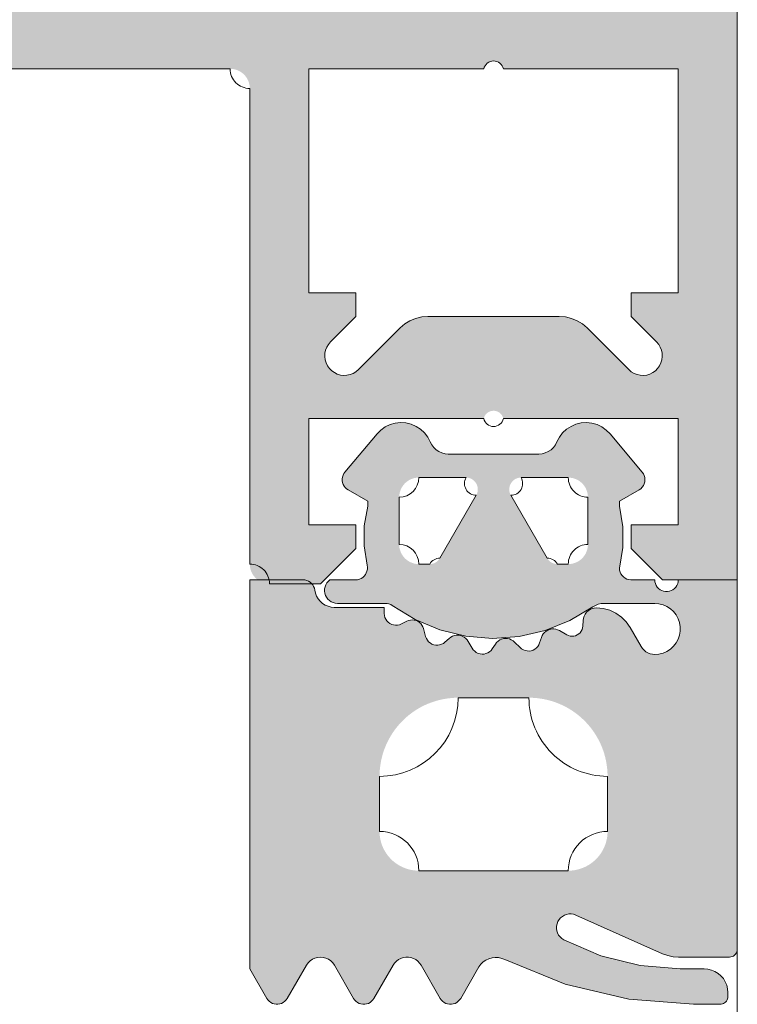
# Model space of a CAD drawing. Header units: metres. Extents: x -3.6 to 84.5, y -11 to 16.8.
# Tile 349 of 656: x 58.0317 to 58.05, y -2.8648 to -2.8397. Entities that reach past the tile are written whole.
import ezdxf

# ---------------------------------------------------------------- set-up
doc = ezdxf.new("R2010")
doc.units = ezdxf.units.M
doc.header["$MEASUREMENT"] = 0
doc.layers.add('301 - Elemente.Linie', color=7, linetype='Continuous')
doc.layers.add('302 - Elemente.Schraffur', color=7, linetype='Continuous')

msp = doc.modelspace()

# ---------------------------------------------------------------- hatches: boundary and pattern name
at = {"layer": '302 - Elemente.Schraffur', "linetype": 'Continuous', "lineweight": 5}
h = msp.add_hatch(color=7, dxfattribs=at)
h.paths.add_polyline_path([(57.999989, -2.853999), (58.001889, -2.853999), (58.002689, -2.853199), (58.002689, -2.852599), (58.001489, -2.852599), (58.001489, -2.849899), (58.005939, -2.849899), (58.005945, -2.849878), (58.005952, -2.849858), (58.005961, -2.849838), (58.005972, -2.84982), (58.005984, -2.849802), (58.005998, -2.849785), (58.006013, -2.84977), (58.006029, -2.849755), (58.006046, -2.849743), (58.006065, -2.849731), (58.006084, -2.849722), (58.006104, -2.849714), (58.006125, -2.849707), (58.006146, -2.849703), (58.006167, -2.8497), (58.006189, -2.849699), (58.006211, -2.8497), (58.006232, -2.849703), (58.006253, -2.849707), (58.006274, -2.849714), (58.006294, -2.849722), (58.006313, -2.849731), (58.006332, -2.849743), (58.006349, -2.849755), (58.006365, -2.84977), (58.00638, -2.849785), (58.006394, -2.849802), (58.006406, -2.84982), (58.006417, -2.849838), (58.006426, -2.849858), (58.006433, -2.849878), (58.006439, -2.849899), (58.010889, -2.849899), (58.010889, -2.852599), (58.009689, -2.852599), (58.009689, -2.853199), (58.010589, -2.854099), (58.011889, -2.854099), (58.011914, -2.854099), (58.011938, -2.854097), (58.011962, -2.854094), (58.011987, -2.85409), (58.01201, -2.854084), (58.012034, -2.854078), (58.012057, -2.85407), (58.01208, -2.854061), (58.012103, -2.854051), (58.012125, -2.85404), (58.012146, -2.854028), (58.012167, -2.854015), (58.012187, -2.854001), (58.012206, -2.853986), (58.012225, -2.85397), (58.012243, -2.853953), (58.012259, -2.853935), (58.012276, -2.853916), (58.012291, -2.853897), (58.012305, -2.853877), (58.012318, -2.853856), (58.01233, -2.853835), (58.012341, -2.853813), (58.012351, -2.85379), (58.01236, -2.853768), (58.012367, -2.853744), (58.012374, -2.853721), (58.012379, -2.853697), (58.012384, -2.853673), (58.012387, -2.853648), (58.012388, -2.853624), (58.012389, -2.853599), (58.012389, -2.841499), (58.01239, -2.841475), (58.012391, -2.84145), (58.012394, -2.841426), (58.012399, -2.841402), (58.012404, -2.841378), (58.012411, -2.841354), (58.012418, -2.841331), (58.012427, -2.841308), (58.012437, -2.841285), (58.012448, -2.841263), (58.01246, -2.841242), (58.012473, -2.841221), (58.012487, -2.841201), (58.012502, -2.841182), (58.012519, -2.841163), (58.012535, -2.841146), (58.012553, -2.841129), (58.012572, -2.841113), (58.012591, -2.841098), (58.012611, -2.841083), (58.012632, -2.84107), (58.012653, -2.841058), (58.012675, -2.841047), (58.012698, -2.841037), (58.012721, -2.841028), (58.012744, -2.841021), (58.012768, -2.841014), (58.012791, -2.841009), (58.012816, -2.841005), (58.01284, -2.841002), (58.012864, -2.841), (58.012889, -2.840999), (58.018489, -2.840999), (58.018563, -2.841001), (58.018636, -2.841006), (58.018709, -2.841015), (58.018782, -2.841028), (58.018853, -2.841044), (58.018924, -2.841064), (58.018994, -2.841087), (58.019063, -2.841113), (58.01913, -2.841143), (58.019196, -2.841176), (58.01926, -2.841213), (58.019322, -2.841252), (58.019383, -2.841294), (58.019441, -2.84134), (58.019496, -2.841388), (58.01955, -2.841438), (58.0196, -2.841492), (58.019649, -2.841548), (58.019694, -2.841606), (58.019736, -2.841666), (58.019776, -2.841728), (58.019812, -2.841792), (58.019845, -2.841858), (58.019875, -2.841925), (58.019901, -2.841994), (58.019924, -2.842064), (58.019944, -2.842135), (58.01996, -2.842207), (58.019973, -2.842279), (58.019982, -2.842352), (58.019987, -2.842426), (58.019989, -2.842499), (58.019989, -2.869499), (58.01999, -2.869524), (58.019991, -2.869548), (58.019994, -2.869573), (58.019999, -2.869597), (58.020004, -2.869621), (58.020011, -2.869644), (58.020018, -2.869668), (58.020027, -2.86969), (58.020037, -2.869713), (58.020048, -2.869735), (58.02006, -2.869756), (58.020073, -2.869777), (58.020087, -2.869797), (58.020102, -2.869816), (58.020119, -2.869835), (58.020135, -2.869853), (58.020153, -2.86987), (58.020172, -2.869886), (58.020191, -2.869901), (58.020211, -2.869915), (58.020232, -2.869928), (58.020253, -2.86994), (58.020275, -2.869951), (58.020298, -2.869961), (58.020321, -2.86997), (58.020344, -2.869978), (58.020368, -2.869984), (58.020391, -2.86999), (58.020416, -2.869994), (58.02044, -2.869997), (58.020464, -2.869999), (58.020489, -2.869999), (58.021489, -2.869999), (58.021538, -2.869998), (58.021587, -2.869994), (58.021636, -2.869988), (58.021684, -2.86998), (58.021732, -2.869969), (58.021779, -2.869956), (58.021826, -2.869941), (58.021872, -2.869923), (58.021917, -2.869903), (58.02196, -2.869881), (58.022003, -2.869857), (58.022045, -2.869831), (58.022085, -2.869802), (58.022123, -2.869772), (58.022161, -2.86974), (58.022196, -2.869706), (58.02223, -2.869671), (58.022262, -2.869634), (58.022292, -2.869595), (58.02232, -2.869555), (58.022347, -2.869513), (58.022371, -2.869471), (58.022393, -2.869427), (58.022413, -2.869382), (58.022431, -2.869336), (58.022446, -2.869289), (58.022459, -2.869242), (58.02247, -2.869194), (58.022478, -2.869146), (58.022484, -2.869097), (58.022488, -2.869048), (58.022489, -2.868999), (58.022989, -2.86871), (58.022989, -2.867488), (58.022489, -2.867199), (58.022989, -2.86691), (58.022989, -2.865688), (58.022489, -2.865399), (58.022989, -2.86511), (58.022989, -2.863888), (58.022489, -2.863599), (58.022989, -2.86331), (58.022989, -2.862088), (58.022489, -2.861799), (58.022989, -2.86151), (58.022989, -2.860288), (58.022489, -2.859999), (58.022989, -2.85971), (58.022989, -2.858488), (58.022489, -2.858199), (58.022989, -2.85791), (58.022989, -2.856688), (58.022489, -2.856399), (58.022989, -2.85611), (58.022989, -2.854163), (58.024123, -2.852199), (58.024158, -2.852144), (58.024196, -2.85209), (58.024237, -2.85204), (58.024282, -2.851992), (58.02433, -2.851947), (58.02438, -2.851906), (58.024433, -2.851868), (58.024489, -2.851833), (58.024547, -2.851802), (58.024606, -2.851775), (58.024668, -2.851752), (58.02473, -2.851733), (58.024794, -2.851718), (58.024858, -2.851708), (58.024924, -2.851701), (58.024989, -2.851699), (58.025054, -2.851701), (58.02512, -2.851708), (58.025184, -2.851718), (58.025248, -2.851733), (58.02531, -2.851752), (58.025372, -2.851775), (58.025431, -2.851802), (58.025489, -2.851833), (58.025545, -2.851868), (58.025598, -2.851906), (58.025648, -2.851947), (58.025696, -2.851992), (58.025741, -2.85204), (58.025782, -2.85209), (58.02582, -2.852144), (58.025855, -2.852199), (58.026989, -2.854163), (58.026989, -2.85521), (58.027489, -2.855499), (58.026989, -2.855788), (58.026989, -2.85701), (58.027489, -2.857299), (58.026989, -2.857588), (58.026989, -2.85881), (58.027489, -2.859099), (58.026989, -2.859388), (58.026989, -2.86061), (58.027489, -2.860899), (58.026989, -2.861188), (58.026989, -2.86241), (58.027489, -2.862699), (58.026989, -2.862988), (58.026989, -2.86421), (58.027489, -2.864499), (58.026989, -2.864788), (58.026989, -2.86601), (58.027489, -2.866299), (58.026989, -2.866588), (58.026989, -2.86781), (58.027489, -2.868099), (58.027489, -2.868999), (58.02749, -2.869048), (58.027494, -2.869097), (58.0275, -2.869146), (58.027508, -2.869194), (58.027519, -2.869242), (58.027532, -2.869289), (58.027547, -2.869336), (58.027565, -2.869382), (58.027585, -2.869427), (58.027607, -2.869471), (58.027631, -2.869513), (58.027658, -2.869555), (58.027686, -2.869595), (58.027716, -2.869634), (58.027748, -2.869671), (58.027782, -2.869706), (58.027817, -2.86974), (58.027855, -2.869772), (58.027893, -2.869802), (58.027933, -2.869831), (58.027975, -2.869857), (58.028018, -2.869881), (58.028061, -2.869903), (58.028106, -2.869923), (58.028152, -2.869941), (58.028199, -2.869956), (58.028246, -2.869969), (58.028294, -2.86998), (58.028342, -2.869988), (58.028391, -2.869994), (58.02844, -2.869998), (58.028489, -2.869999), (58.029489, -2.869999), (58.029514, -2.869999), (58.029538, -2.869997), (58.029562, -2.869994), (58.029587, -2.86999), (58.02961, -2.869984), (58.029634, -2.869978), (58.029657, -2.86997), (58.02968, -2.869961), (58.029703, -2.869951), (58.029725, -2.86994), (58.029746, -2.869928), (58.029767, -2.869915), (58.029787, -2.869901), (58.029806, -2.869886), (58.029825, -2.86987), (58.029843, -2.869853), (58.029859, -2.869835), (58.029875, -2.869816), (58.029891, -2.869797), (58.029905, -2.869777), (58.029918, -2.869756), (58.02993, -2.869735), (58.029941, -2.869713), (58.029951, -2.86969), (58.02996, -2.869668), (58.029967, -2.869644), (58.029974, -2.869621), (58.029979, -2.869597), (58.029984, -2.869573), (58.029987, -2.869548), (58.029988, -2.869524), (58.029989, -2.869499), (58.029989, -2.842499), (58.029991, -2.842426), (58.029996, -2.842352), (58.030005, -2.842279), (58.030018, -2.842207), (58.030034, -2.842135), (58.030054, -2.842064), (58.030077, -2.841994), (58.030103, -2.841925), (58.030133, -2.841858), (58.030166, -2.841792), (58.030202, -2.841728), (58.030242, -2.841666), (58.030284, -2.841606), (58.030329, -2.841548), (58.030378, -2.841492), (58.030428, -2.841438), (58.030482, -2.841388), (58.030537, -2.84134), (58.030595, -2.841294), (58.030656, -2.841252), (58.030718, -2.841213), (58.030782, -2.841176), (58.030848, -2.841143), (58.030915, -2.841113), (58.030984, -2.841087), (58.031054, -2.841064), (58.031125, -2.841044), (58.031196, -2.841028), (58.031269, -2.841015), (58.031342, -2.841006), (58.031415, -2.841001), (58.031489, -2.840999), (58.037089, -2.840999), (58.037114, -2.841), (58.037138, -2.841002), (58.037162, -2.841005), (58.037187, -2.841009), (58.03721, -2.841014), (58.037234, -2.841021), (58.037257, -2.841028), (58.03728, -2.841037), (58.037303, -2.841047), (58.037325, -2.841058), (58.037346, -2.84107), (58.037367, -2.841083), (58.037387, -2.841098), (58.037406, -2.841113), (58.037425, -2.841129), (58.037443, -2.841146), (58.037459, -2.841163), (58.037476, -2.841182), (58.037491, -2.841201), (58.037505, -2.841221), (58.037518, -2.841242), (58.03753, -2.841263), (58.037541, -2.841285), (58.037551, -2.841308), (58.03756, -2.841331), (58.037567, -2.841354), (58.037574, -2.841378), (58.037579, -2.841402), (58.037584, -2.841426), (58.037587, -2.84145), (58.037588, -2.841475), (58.037589, -2.841499), (58.037589, -2.853599), (58.03759, -2.853624), (58.037591, -2.853648), (58.037594, -2.853673), (58.037599, -2.853697), (58.037604, -2.853721), (58.037611, -2.853744), (58.037618, -2.853768), (58.037627, -2.85379), (58.037637, -2.853813), (58.037648, -2.853835), (58.03766, -2.853856), (58.037673, -2.853877), (58.037687, -2.853897), (58.037702, -2.853916), (58.037719, -2.853935), (58.037735, -2.853953), (58.037753, -2.85397), (58.037772, -2.853986), (58.037791, -2.854001), (58.037811, -2.854015), (58.037832, -2.854028), (58.037853, -2.85404), (58.037875, -2.854051), (58.037898, -2.854061), (58.037921, -2.85407), (58.037944, -2.854078), (58.037968, -2.854084), (58.037991, -2.85409), (58.038016, -2.854094), (58.03804, -2.854097), (58.038064, -2.854099), (58.038089, -2.854099), (58.039389, -2.854099), (58.040289, -2.853199), (58.040289, -2.852599), (58.039089, -2.852599), (58.039089, -2.849899), (58.043539, -2.849899), (58.043545, -2.849878), (58.043552, -2.849858), (58.043561, -2.849838), (58.043572, -2.84982), (58.043584, -2.849802), (58.043598, -2.849785), (58.043613, -2.84977), (58.043629, -2.849755), (58.043646, -2.849743), (58.043665, -2.849731), (58.043684, -2.849722), (58.043704, -2.849714), (58.043725, -2.849707), (58.043746, -2.849703), (58.043767, -2.8497), (58.043789, -2.849699), (58.043811, -2.8497), (58.043832, -2.849703), (58.043853, -2.849707), (58.043874, -2.849714), (58.043894, -2.849722), (58.043913, -2.849731), (58.043932, -2.849743), (58.043949, -2.849755), (58.043965, -2.84977), (58.04398, -2.849785), (58.043994, -2.849802), (58.044006, -2.84982), (58.044017, -2.849838), (58.044026, -2.849858), (58.044033, -2.849878), (58.044039, -2.849899), (58.048489, -2.849899), (58.048489, -2.852599), (58.047289, -2.852599), (58.047289, -2.853199), (58.048089, -2.853999), (58.049989, -2.853999), (58.049989, -2.7505), (58.049987, -2.750426), (58.049982, -2.750353), (58.049973, -2.75028), (58.04996, -2.750207), (58.049944, -2.750135), (58.049924, -2.750064), (58.049901, -2.749995), (58.049875, -2.749926), (58.049845, -2.749859), (58.049812, -2.749793), (58.049776, -2.749729), (58.049736, -2.749667), (58.049694, -2.749606), (58.049649, -2.749548), (58.0496, -2.749493), (58.04955, -2.749439), (58.049496, -2.749388), (58.049441, -2.74934), (58.049383, -2.749295), (58.049322, -2.749253), (58.04926, -2.749213), (58.049196, -2.749177), (58.04913, -2.749144), (58.049063, -2.749114), (58.048994, -2.749088), (58.048924, -2.749064), (58.048854, -2.749045), (58.048782, -2.749029), (58.048709, -2.749016), (58.048636, -2.749007), (58.048563, -2.749002), (58.048489, -2.749), (58.001489, -2.749), (58.001415, -2.749002), (58.001342, -2.749007), (58.001269, -2.749016), (58.001196, -2.749029), (58.001125, -2.749045), (58.001054, -2.749064), (58.000984, -2.749088), (58.000915, -2.749114), (58.000848, -2.749144), (58.000782, -2.749177), (58.000718, -2.749213), (58.000656, -2.749253), (58.000596, -2.749295), (58.000537, -2.74934), (58.000482, -2.749388), (58.000428, -2.749439), (58.000378, -2.749493), (58.00033, -2.749548), (58.000284, -2.749606), (58.000242, -2.749667), (58.000202, -2.749729), (58.000166, -2.749793), (58.000133, -2.749859), (58.000103, -2.749926), (58.000077, -2.749995), (58.000054, -2.750064), (58.000034, -2.750135), (58.000018, -2.750207), (58.000005, -2.75028), (57.999996, -2.750353), (57.999991, -2.750426), (57.999989, -2.7505)])
h.paths.add_polyline_path([(58.001489, -2.840999), (58.005939, -2.840999), (58.005952, -2.840958), (58.005972, -2.84092), (58.005998, -2.840885), (58.006029, -2.840855), (58.006065, -2.840831), (58.006104, -2.840814), (58.006146, -2.840803), (58.006189, -2.840799), (58.006232, -2.840803), (58.006274, -2.840814), (58.006313, -2.840831), (58.006349, -2.840855), (58.00638, -2.840885), (58.006406, -2.84092), (58.006426, -2.840958), (58.006439, -2.840999), (58.010889, -2.840999), (58.010889, -2.846699), (58.009689, -2.846699), (58.009689, -2.847299), (58.010335, -2.847946), (58.010391, -2.848012), (58.010435, -2.848088), (58.010465, -2.84817), (58.01048, -2.848256), (58.01048, -2.848343), (58.010465, -2.848429), (58.010435, -2.84851), (58.010391, -2.848586), (58.010335, -2.848653), (58.010269, -2.848709), (58.010193, -2.848752), (58.010111, -2.848782), (58.010025, -2.848797), (58.009938, -2.848797), (58.009852, -2.848782), (58.009771, -2.848752), (58.009695, -2.848709), (58.009628, -2.848653), (58.008568, -2.847592), (58.008448, -2.84749), (58.008315, -2.847408), (58.00817, -2.847348), (58.008017, -2.847311), (58.007861, -2.847299), (58.004517, -2.847299), (58.004361, -2.847311), (58.004208, -2.847348), (58.004063, -2.847408), (58.00393, -2.84749), (58.00381, -2.847592), (58.00275, -2.848653), (58.002687, -2.848706), (58.002616, -2.848748), (58.002539, -2.848778), (58.002458, -2.848795), (58.002375, -2.848799), (58.002293, -2.848789), (58.002214, -2.848765), (58.00214, -2.848729), (58.002073, -2.848681), (58.002015, -2.848622), (58.001967, -2.848555), (58.00193, -2.848481), (58.001907, -2.848402), (58.001897, -2.84832), (58.0019, -2.848237), (58.001917, -2.848156), (58.001947, -2.84808), (58.001989, -2.848009), (58.002043, -2.847946), (58.002689, -2.847299), (58.002689, -2.846699), (58.001489, -2.846699)], flags=0)
h.paths.add_polyline_path([(58.002089, -2.838699), (58.002089, -2.7548), (58.047889, -2.7548), (58.047889, -2.838699)], flags=0)
h.paths.add_polyline_path([(58.021795, -2.848977), (58.021789, -2.848899), (58.021789, -2.841499), (58.021795, -2.841421), (58.021813, -2.841345), (58.021843, -2.841272), (58.021884, -2.841205), (58.021935, -2.841146), (58.021995, -2.841095), (58.022062, -2.841054), (58.022134, -2.841024), (58.022211, -2.841005), (58.022289, -2.840999), (58.027689, -2.840999), (58.027767, -2.841005), (58.027844, -2.841024), (58.027916, -2.841054), (58.027983, -2.841095), (58.028043, -2.841146), (58.028094, -2.841205), (58.028134, -2.841272), (58.028165, -2.841345), (58.028183, -2.841421), (58.028189, -2.841499), (58.028189, -2.848899), (58.028183, -2.848977), (58.028165, -2.849054), (58.028134, -2.849126), (58.028094, -2.849193), (58.028043, -2.849253), (58.027983, -2.849304), (58.027916, -2.849345), (58.027844, -2.849375), (58.027767, -2.849393), (58.027689, -2.849399), (58.022289, -2.849399), (58.022211, -2.849393), (58.022134, -2.849375), (58.022062, -2.849345), (58.021995, -2.849304), (58.021935, -2.849253), (58.021884, -2.849193), (58.021843, -2.849126), (58.021813, -2.849054)], flags=0)
h.paths.add_polyline_path([(58.039089, -2.846699), (58.039089, -2.840999), (58.043539, -2.840999), (58.043552, -2.840958), (58.043572, -2.84092), (58.043598, -2.840885), (58.043629, -2.840855), (58.043665, -2.840831), (58.043704, -2.840814), (58.043746, -2.840803), (58.043789, -2.840799), (58.043832, -2.840803), (58.043874, -2.840814), (58.043913, -2.840831), (58.043949, -2.840855), (58.04398, -2.840885), (58.044006, -2.84092), (58.044026, -2.840958), (58.044039, -2.840999), (58.048489, -2.840999), (58.048489, -2.846699), (58.047289, -2.846699), (58.047289, -2.847299), (58.047935, -2.847946), (58.047989, -2.848009), (58.048031, -2.84808), (58.048061, -2.848156), (58.048078, -2.848237), (58.048081, -2.84832), (58.048071, -2.848402), (58.048048, -2.848481), (58.048011, -2.848555), (58.047963, -2.848622), (58.047905, -2.848681), (58.047838, -2.848729), (58.047764, -2.848765), (58.047684, -2.848789), (58.047603, -2.848799), (58.04752, -2.848795), (58.047439, -2.848778), (58.047362, -2.848748), (58.047291, -2.848706), (58.047228, -2.848653), (58.046168, -2.847592), (58.046048, -2.84749), (58.045915, -2.847408), (58.04577, -2.847348), (58.045617, -2.847311), (58.045461, -2.847299), (58.042117, -2.847299), (58.041961, -2.847311), (58.041808, -2.847348), (58.041663, -2.847408), (58.04153, -2.84749), (58.04141, -2.847592), (58.04035, -2.848653), (58.040287, -2.848706), (58.040216, -2.848748), (58.040139, -2.848778), (58.040058, -2.848795), (58.039975, -2.848799), (58.039893, -2.848789), (58.039814, -2.848765), (58.03974, -2.848729), (58.039673, -2.848681), (58.039615, -2.848622), (58.039567, -2.848555), (58.03953, -2.848481), (58.039507, -2.848402), (58.039497, -2.84832), (58.0395, -2.848237), (58.039517, -2.848156), (58.039547, -2.84808), (58.039589, -2.848009), (58.039643, -2.847946), (58.040289, -2.847299), (58.040289, -2.846699)], flags=0)
h = msp.add_hatch(color=7, dxfattribs=at)
h.paths.add_polyline_path([(58.037589, -2.854), (58.037589, -2.8639), (58.038022, -2.86465), (58.03805, -2.86469), (58.038083, -2.864724), (58.038122, -2.864753), (58.038164, -2.864776), (58.03821, -2.864791), (58.038258, -2.864799), (58.038306, -2.864799), (58.038354, -2.864791), (58.038399, -2.864776), (58.038442, -2.864753), (58.038481, -2.864724), (58.038514, -2.86469), (58.038542, -2.86465), (58.03903, -2.863805), (58.039071, -2.863746), (58.039121, -2.863696), (58.03918, -2.863655), (58.039244, -2.863625), (58.039313, -2.863606), (58.039385, -2.8636), (58.039456, -2.863606), (58.039525, -2.863625), (58.03959, -2.863655), (58.039648, -2.863696), (58.039699, -2.863746), (58.03974, -2.863805), (58.040228, -2.86465), (58.040255, -2.86469), (58.040288, -2.864724), (58.040327, -2.864753), (58.04037, -2.864776), (58.040416, -2.864791), (58.040463, -2.864799), (58.040511, -2.864799), (58.040559, -2.864791), (58.040605, -2.864776), (58.040648, -2.864753), (58.040686, -2.864724), (58.04072, -2.86469), (58.040747, -2.86465), (58.041235, -2.863805), (58.041273, -2.863751), (58.041318, -2.863703), (58.041371, -2.863663), (58.041429, -2.863633), (58.041492, -2.863612), (58.041557, -2.863601), (58.041623, -2.863601), (58.041688, -2.863612), (58.041751, -2.863633), (58.041809, -2.863663), (58.041862, -2.863703), (58.041908, -2.863751), (58.041945, -2.863805), (58.042433, -2.86465), (58.04246, -2.86469), (58.042494, -2.864724), (58.042532, -2.864753), (58.042575, -2.864776), (58.042621, -2.864791), (58.042669, -2.864799), (58.042717, -2.864799), (58.042765, -2.864791), (58.04281, -2.864776), (58.042853, -2.864753), (58.042892, -2.864724), (58.042925, -2.86469), (58.042953, -2.86465), (58.043415, -2.863849), (58.043465, -2.863782), (58.043525, -2.863723), (58.043594, -2.863676), (58.04367, -2.86364), (58.043751, -2.863617), (58.043834, -2.863608), (58.043918, -2.863612), (58.044, -2.863631), (58.044078, -2.863662), (58.045613, -2.864289), (58.047226, -2.864671), (58.048879, -2.8648), (58.049549, -2.8648), (58.04958, -2.864797), (58.049611, -2.86479), (58.04964, -2.864778), (58.049667, -2.864761), (58.04969, -2.864741), (58.049711, -2.864717), (58.049727, -2.86469), (58.049739, -2.864661), (58.049747, -2.864631), (58.049749, -2.8646), (58.049749, -2.8645), (58.049742, -2.864406), (58.04972, -2.864314), (58.049684, -2.864227), (58.049634, -2.864147), (58.049573, -2.864075), (58.049502, -2.864014), (58.049421, -2.863965), (58.049334, -2.863929), (58.049243, -2.863907), (58.049149, -2.8639), (58.048539, -2.8639), (58.047515, -2.863816), (58.046518, -2.863566), (58.045574, -2.863158), (58.045524, -2.863126), (58.04548, -2.863085), (58.045444, -2.863038), (58.045416, -2.862985), (58.045398, -2.862929), (58.04539, -2.86287), (58.045391, -2.86281), (58.045403, -2.862752), (58.045425, -2.862696), (58.045455, -2.862645), (58.045494, -2.8626), (58.04554, -2.862562), (58.045592, -2.862532), (58.045648, -2.862512), (58.045707, -2.862501), (58.045766, -2.862501), (58.045825, -2.86251), (58.045881, -2.86253), (58.04809, -2.863513), (58.048221, -2.863561), (58.048357, -2.86359), (58.048497, -2.8636), (58.049789, -2.8636), (58.049824, -2.863596), (58.049857, -2.863587), (58.049889, -2.863573), (58.049918, -2.863553), (58.049942, -2.863528), (58.049962, -2.8635), (58.049977, -2.863468), (58.049986, -2.863434), (58.049989, -2.8634), (58.049989, -2.854), (58.048489, -2.854), (58.048485, -2.854049), (58.048473, -2.854097), (58.048453, -2.854143), (58.048426, -2.854184), (58.048392, -2.854221), (58.048353, -2.854251), (58.04831, -2.854275), (58.048263, -2.854291), (58.048214, -2.854299), (58.048164, -2.854299), (58.048115, -2.854291), (58.048069, -2.854275), (58.048025, -2.854251), (58.047986, -2.854221), (58.047952, -2.854184), (58.047925, -2.854143), (58.047905, -2.854097), (58.047893, -2.854049), (58.047889, -2.854), (58.047284, -2.854), (58.047233, -2.853995), (58.047183, -2.853981), (58.047136, -2.853958), (58.047094, -2.853928), (58.047058, -2.853891), (58.047028, -2.853849), (58.047007, -2.853802), (58.046994, -2.853751), (58.046989, -2.8537), (58.047078, -2.853178), (58.047078, -2.852649), (58.046989, -2.852127), (58.046989, -2.852), (58.047489, -2.851711), (58.047532, -2.851681), (58.047569, -2.851644), (58.047599, -2.851601), (58.047621, -2.851554), (58.047634, -2.851504), (58.047639, -2.851451), (58.047634, -2.851399), (58.047621, -2.851349), (58.047599, -2.851301), (58.047569, -2.851259), (58.046752, -2.850286), (58.046656, -2.850189), (58.046545, -2.85011), (58.046422, -2.850051), (58.046291, -2.850014), (58.046155, -2.85), (58.046019, -2.850009), (58.045886, -2.850041), (58.045761, -2.850095), (58.045647, -2.85017), (58.045547, -2.850263), (58.045464, -2.850371), (58.045363, -2.850567), (58.045312, -2.850634), (58.045251, -2.850691), (58.045181, -2.850738), (58.045105, -2.850772), (58.045023, -2.850793), (58.04494, -2.8508), (58.042638, -2.8508), (58.042555, -2.850793), (58.042474, -2.850772), (58.042397, -2.850738), (58.042327, -2.850691), (58.042266, -2.850634), (58.042216, -2.850567), (58.042114, -2.850371), (58.042031, -2.850263), (58.041931, -2.85017), (58.041817, -2.850095), (58.041692, -2.850041), (58.041559, -2.850009), (58.041423, -2.85), (58.041288, -2.850014), (58.041156, -2.850051), (58.041033, -2.85011), (58.040922, -2.850189), (58.040826, -2.850286), (58.040009, -2.851259), (58.039982, -2.851297), (58.039961, -2.85134), (58.039946, -2.851385), (58.03994, -2.851432), (58.03994, -2.85148), (58.039949, -2.851527), (58.039964, -2.851572), (58.039987, -2.851614), (58.040015, -2.851651), (58.04005, -2.851684), (58.040089, -2.851711), (58.040589, -2.852), (58.040589, -2.852127), (58.040502, -2.852626), (58.040497, -2.853131), (58.040579, -2.85368), (58.040579, -2.853729), (58.04057, -2.853777), (58.040553, -2.853823), (58.04053, -2.853866), (58.040499, -2.853905), (58.040463, -2.853938), (58.040422, -2.853964), (58.040377, -2.853984), (58.040329, -2.853996), (58.04028, -2.854), (58.039629, -2.854), (58.039587, -2.854036), (58.039551, -2.854078), (58.039522, -2.854126), (58.039502, -2.854177), (58.039491, -2.854232), (58.039489, -2.854287), (58.039497, -2.854343), (58.039514, -2.854395), (58.039539, -2.854445), (58.039573, -2.854489), (58.039613, -2.854528), (58.039659, -2.854559), (58.03971, -2.854581), (58.039764, -2.854595), (58.039819, -2.8546), (58.041037, -2.8546), (58.041084, -2.854604), (58.041129, -2.854614), (58.041173, -2.854632), (58.041793, -2.855011), (58.042421, -2.855272), (58.043082, -2.855433), (58.04376, -2.85549), (58.044438, -2.855442), (58.045101, -2.85529), (58.045733, -2.855037), (58.046383, -2.854652), (58.046454, -2.854623), (58.046529, -2.854606), (58.046605, -2.8546), (58.047889, -2.8546), (58.047996, -2.854609), (58.0481, -2.854635), (58.048198, -2.854678), (58.048288, -2.854737), (58.048367, -2.85481), (58.048433, -2.854894), (58.048484, -2.854989), (58.048519, -2.85509), (58.048537, -2.855196), (58.048537, -2.855304), (58.048519, -2.855409), (58.048484, -2.855511), (58.048433, -2.855605), (58.048367, -2.85569), (58.048288, -2.855763), (58.048198, -2.855822), (58.0481, -2.855865), (58.047996, -2.855891), (58.047889, -2.8559), (58.047829, -2.855895), (58.047771, -2.855882), (58.047715, -2.85586), (58.047664, -2.85583), (58.047617, -2.855793), (58.047576, -2.855749), (58.047543, -2.8557), (58.047261, -2.855212), (58.047163, -2.855072), (58.047042, -2.85495), (58.046901, -2.85485), (58.046746, -2.854776), (58.046581, -2.85473), (58.04641, -2.854713), (58.046352, -2.854717), (58.046296, -2.85473), (58.046243, -2.854753), (58.046195, -2.854785), (58.046153, -2.854824), (58.046118, -2.85487), (58.046092, -2.854921), (58.046074, -2.854976), (58.046067, -2.855033), (58.046059, -2.855177), (58.046053, -2.855223), (58.046039, -2.855267), (58.046017, -2.855308), (58.04599, -2.855345), (58.045956, -2.855377), (58.045917, -2.855402), (58.045875, -2.855421), (58.04583, -2.855432), (58.045784, -2.855435), (58.045738, -2.855431), (58.045693, -2.855418), (58.045651, -2.855399), (58.045465, -2.855291), (58.045419, -2.855269), (58.04537, -2.855255), (58.045319, -2.855249), (58.045268, -2.855251), (58.045218, -2.855262), (58.04517, -2.85528), (58.045126, -2.855306), (58.045087, -2.855338), (58.045053, -2.855377), (58.045026, -2.85542), (58.045007, -2.855467), (58.044962, -2.855604), (58.044942, -2.855651), (58.044915, -2.855694), (58.04488, -2.855732), (58.04484, -2.855763), (58.044795, -2.855787), (58.044747, -2.855803), (58.044696, -2.855811), (58.044645, -2.85581), (58.044595, -2.8558), (58.044548, -2.855782), (58.044504, -2.855756), (58.044465, -2.855724), (58.044323, -2.855582), (58.044284, -2.855549), (58.044241, -2.855523), (58.044193, -2.855504), (58.044143, -2.855493), (58.044092, -2.85549), (58.044041, -2.855495), (58.043992, -2.855508), (58.043946, -2.85553), (58.043903, -2.855558), (58.043866, -2.855593), (58.043835, -2.855634), (58.043756, -2.855754), (58.043725, -2.855795), (58.043687, -2.855829), (58.043644, -2.855856), (58.043597, -2.855876), (58.043548, -2.855888), (58.043497, -2.855891), (58.043446, -2.855885), (58.043397, -2.855871), (58.043351, -2.855849), (58.04331, -2.855819), (58.043274, -2.855783), (58.043245, -2.855741), (58.043145, -2.855568), (58.043116, -2.855526), (58.04308, -2.855489), (58.04304, -2.855458), (58.042994, -2.855435), (58.042946, -2.855419), (58.042895, -2.855411), (58.042844, -2.855411), (58.042794, -2.855419), (58.042745, -2.855436), (58.0427, -2.85546), (58.04266, -2.855491), (58.042553, -2.855587), (58.042512, -2.855618), (58.042467, -2.855641), (58.042418, -2.855657), (58.042368, -2.855664), (58.042317, -2.855662), (58.042267, -2.855652), (58.042219, -2.855633), (58.042176, -2.855607), (58.042137, -2.855574), (58.042105, -2.855534), (58.04208, -2.85549), (58.042062, -2.855442), (58.042009, -2.855242), (58.041992, -2.855196), (58.041969, -2.855154), (58.041939, -2.855115), (58.041903, -2.855083), (58.041863, -2.855056), (58.041818, -2.855036), (58.041771, -2.855024), (58.041723, -2.855019), (58.041675, -2.855023), (58.041628, -2.855034), (58.041583, -2.855052), (58.041445, -2.855122), (58.041398, -2.855141), (58.041348, -2.855152), (58.041297, -2.855155), (58.041247, -2.855148), (58.041198, -2.855133), (58.041152, -2.855111), (58.041111, -2.85508), (58.041076, -2.855044), (58.041047, -2.855001), (58.041026, -2.854955), (58.041013, -2.854906), (58.041009, -2.854855), (58.041009, -2.8547), (58.039737, -2.8547), (58.039657, -2.854693), (58.039579, -2.854674), (58.039505, -2.854643), (58.039437, -2.8546), (58.039377, -2.854547), (58.039326, -2.854485), (58.039286, -2.854416), (58.039257, -2.854341), (58.039231, -2.854215), (58.039213, -2.85417), (58.039189, -2.854129), (58.039159, -2.854092), (58.039123, -2.85406), (58.039082, -2.854034), (58.039038, -2.854015), (58.038991, -2.854004), (58.038943, -2.854)])
h.paths.add_polyline_path([(58.04089, -2.860449), (58.040889, -2.8604), (58.040889, -2.859), (58.040891, -2.858902), (58.040899, -2.858804), (58.040911, -2.858706), (58.040927, -2.85861), (58.040949, -2.858514), (58.040975, -2.858419), (58.041006, -2.858326), (58.041041, -2.858235), (58.041081, -2.858145), (58.041125, -2.858057), (58.041174, -2.857972), (58.041226, -2.857889), (58.041283, -2.857808), (58.041343, -2.857731), (58.041407, -2.857657), (58.041475, -2.857586), (58.041546, -2.857518), (58.04162, -2.857454), (58.041698, -2.857393), (58.041778, -2.857337), (58.041861, -2.857284), (58.041946, -2.857236), (58.042034, -2.857192), (58.042124, -2.857152), (58.042215, -2.857117), (58.042308, -2.857086), (58.042403, -2.85706), (58.042499, -2.857038), (58.042596, -2.857022), (58.042693, -2.85701), (58.042791, -2.857002), (58.042889, -2.857), (58.044689, -2.857), (58.044787, -2.857002), (58.044885, -2.857009), (58.044982, -2.857022), (58.045079, -2.857038), (58.045175, -2.85706), (58.04527, -2.857086), (58.045363, -2.857117), (58.045454, -2.857152), (58.045544, -2.857192), (58.045632, -2.857236), (58.045717, -2.857284), (58.0458, -2.857337), (58.04588, -2.857393), (58.045958, -2.857454), (58.046032, -2.857518), (58.046103, -2.857586), (58.046171, -2.857657), (58.046235, -2.857731), (58.046295, -2.857808), (58.046352, -2.857889), (58.046404, -2.857972), (58.046453, -2.858057), (58.046497, -2.858145), (58.046537, -2.858234), (58.046572, -2.858326), (58.046603, -2.858419), (58.046629, -2.858514), (58.046651, -2.85861), (58.046667, -2.858706), (58.046679, -2.858804), (58.046687, -2.858902), (58.046689, -2.859), (58.046689, -2.8604), (58.046688, -2.860449), (58.046684, -2.860498), (58.046678, -2.860547), (58.04667, -2.860595), (58.046659, -2.860643), (58.046646, -2.86069), (58.046631, -2.860737), (58.046613, -2.860783), (58.046593, -2.860827), (58.046571, -2.860871), (58.046547, -2.860914), (58.046521, -2.860955), (58.046492, -2.860996), (58.046462, -2.861034), (58.04643, -2.861071), (58.046396, -2.861107), (58.046361, -2.861141), (58.046323, -2.861173), (58.046285, -2.861203), (58.046245, -2.861231), (58.046203, -2.861258), (58.04616, -2.861282), (58.046117, -2.861304), (58.046072, -2.861324), (58.046026, -2.861341), (58.045979, -2.861357), (58.045932, -2.86137), (58.045884, -2.861381), (58.045836, -2.861389), (58.045787, -2.861395), (58.045738, -2.861399), (58.045689, -2.8614), (58.041889, -2.8614), (58.04184, -2.861399), (58.041791, -2.861395), (58.041742, -2.861389), (58.041694, -2.861381), (58.041646, -2.86137), (58.041599, -2.861357), (58.041552, -2.861341), (58.041506, -2.861324), (58.041461, -2.861304), (58.041418, -2.861282), (58.041375, -2.861258), (58.041333, -2.861231), (58.041293, -2.861203), (58.041255, -2.861173), (58.041217, -2.861141), (58.041182, -2.861107), (58.041148, -2.861071), (58.041116, -2.861034), (58.041086, -2.860996), (58.041058, -2.860955), (58.041031, -2.860914), (58.041007, -2.860871), (58.040985, -2.860827), (58.040965, -2.860783), (58.040947, -2.860737), (58.040932, -2.86069), (58.040919, -2.860643), (58.040908, -2.860595), (58.0409, -2.860547), (58.040894, -2.860498)], flags=0)
h.paths.add_polyline_path([(58.041389, -2.851899), (58.04139, -2.851875), (58.041391, -2.85185), (58.041394, -2.851826), (58.041399, -2.851802), (58.041404, -2.851778), (58.041411, -2.851754), (58.041418, -2.851731), (58.041427, -2.851708), (58.041437, -2.851685), (58.041448, -2.851663), (58.04146, -2.851642), (58.041473, -2.851621), (58.041487, -2.851601), (58.041502, -2.851582), (58.041519, -2.851563), (58.041535, -2.851546), (58.041553, -2.851529), (58.041572, -2.851513), (58.041591, -2.851498), (58.041611, -2.851483), (58.041632, -2.85147), (58.041653, -2.851458), (58.041675, -2.851447), (58.041698, -2.851437), (58.041721, -2.851428), (58.041744, -2.851421), (58.041767, -2.851414), (58.041791, -2.851409), (58.041816, -2.851405), (58.04184, -2.851402), (58.041864, -2.8514), (58.041889, -2.851399), (58.043089, -2.851399), (58.043109, -2.8514), (58.043128, -2.851402), (58.043147, -2.851405), (58.043167, -2.851409), (58.043185, -2.851415), (58.043204, -2.851422), (58.043222, -2.85143), (58.043239, -2.851439), (58.043256, -2.85145), (58.043272, -2.851461), (58.043287, -2.851474), (58.043301, -2.851487), (58.043315, -2.851501), (58.043327, -2.851517), (58.043338, -2.851532), (58.043349, -2.851549), (58.043358, -2.851566), (58.043366, -2.851584), (58.043373, -2.851603), (58.043379, -2.851621), (58.043383, -2.851641), (58.043386, -2.85166), (58.043388, -2.85168), (58.043389, -2.851699), (58.043388, -2.851719), (58.043386, -2.851738), (58.043383, -2.851758), (58.043379, -2.851777), (58.043373, -2.851796), (58.043366, -2.851814), (58.043358, -2.851832), (58.043349, -2.851849), (58.04242, -2.853458), (58.042409, -2.853474), (58.042397, -2.853489), (58.042384, -2.853504), (58.04237, -2.853518), (58.042356, -2.853531), (58.04234, -2.853543), (58.042324, -2.853554), (58.042307, -2.853564), (58.042289, -2.853572), (58.042271, -2.85358), (58.042252, -2.853586), (58.042233, -2.853591), (58.042214, -2.853595), (58.042195, -2.853598), (58.042175, -2.853599), (58.041889, -2.853599), (58.041864, -2.853599), (58.04184, -2.853597), (58.041816, -2.853594), (58.041791, -2.85359), (58.041767, -2.853584), (58.041744, -2.853578), (58.041721, -2.85357), (58.041698, -2.853561), (58.041675, -2.853551), (58.041653, -2.85354), (58.041632, -2.853528), (58.041611, -2.853515), (58.041591, -2.853501), (58.041572, -2.853486), (58.041553, -2.85347), (58.041535, -2.853453), (58.041519, -2.853435), (58.041502, -2.853416), (58.041487, -2.853397), (58.041473, -2.853377), (58.04146, -2.853356), (58.041448, -2.853335), (58.041437, -2.853313), (58.041427, -2.85329), (58.041418, -2.853268), (58.041411, -2.853244), (58.041404, -2.853221), (58.041399, -2.853197), (58.041394, -2.853173), (58.041391, -2.853148), (58.04139, -2.853124), (58.041389, -2.853099)], flags=0)
h.paths.add_polyline_path([(58.04419, -2.851719), (58.044189, -2.851699), (58.04419, -2.85168), (58.044192, -2.85166), (58.044195, -2.851641), (58.044199, -2.851621), (58.044205, -2.851603), (58.044212, -2.851584), (58.04422, -2.851566), (58.044229, -2.851549), (58.04424, -2.851532), (58.044251, -2.851517), (58.044263, -2.851501), (58.044277, -2.851487), (58.044291, -2.851474), (58.044306, -2.851461), (58.044322, -2.85145), (58.044339, -2.851439), (58.044356, -2.85143), (58.044374, -2.851422), (58.044393, -2.851415), (58.044411, -2.851409), (58.04443, -2.851405), (58.04445, -2.851402), (58.044469, -2.8514), (58.044489, -2.851399), (58.045689, -2.851399), (58.045713, -2.8514), (58.045738, -2.851402), (58.045762, -2.851405), (58.045786, -2.851409), (58.04581, -2.851414), (58.045834, -2.851421), (58.045857, -2.851428), (58.04588, -2.851437), (58.045903, -2.851447), (58.045925, -2.851458), (58.045946, -2.85147), (58.045967, -2.851483), (58.045987, -2.851498), (58.046006, -2.851513), (58.046025, -2.851529), (58.046043, -2.851546), (58.046059, -2.851563), (58.046075, -2.851582), (58.046091, -2.851601), (58.046105, -2.851621), (58.046118, -2.851642), (58.04613, -2.851663), (58.046141, -2.851685), (58.046151, -2.851708), (58.04616, -2.851731), (58.046167, -2.851754), (58.046174, -2.851778), (58.046179, -2.851802), (58.046184, -2.851826), (58.046187, -2.85185), (58.046188, -2.851875), (58.046189, -2.851899), (58.046189, -2.853099), (58.046188, -2.853124), (58.046187, -2.853148), (58.046184, -2.853173), (58.046179, -2.853197), (58.046174, -2.853221), (58.046167, -2.853244), (58.04616, -2.853268), (58.046151, -2.853291), (58.046141, -2.853313), (58.04613, -2.853335), (58.046118, -2.853356), (58.046105, -2.853377), (58.046091, -2.853397), (58.046075, -2.853416), (58.046059, -2.853435), (58.046043, -2.853453), (58.046025, -2.85347), (58.046006, -2.853486), (58.045987, -2.853501), (58.045967, -2.853515), (58.045946, -2.853528), (58.045925, -2.85354), (58.045903, -2.853551), (58.04588, -2.853561), (58.045857, -2.85357), (58.045834, -2.853578), (58.04581, -2.853584), (58.045786, -2.85359), (58.045762, -2.853594), (58.045738, -2.853597), (58.045713, -2.853599), (58.045689, -2.853599), (58.045403, -2.853599), (58.045383, -2.853598), (58.045364, -2.853595), (58.045345, -2.853591), (58.045326, -2.853586), (58.045307, -2.85358), (58.045289, -2.853572), (58.045271, -2.853564), (58.045254, -2.853554), (58.045238, -2.853543), (58.045222, -2.853531), (58.045208, -2.853518), (58.045194, -2.853504), (58.045181, -2.853489), (58.045169, -2.853474), (58.045158, -2.853458), (58.044229, -2.851849), (58.04422, -2.851832), (58.044212, -2.851814), (58.044205, -2.851796), (58.044199, -2.851777), (58.044195, -2.851758), (58.044192, -2.851738)], flags=0)

# ---------------------------------------------------------------- linework, layer by layer
at = {"layer": '301 - Elemente.Linie', "color": 7, "linetype": 'Continuous', "lineweight": 5}
msp.add_line((58.049989, -2.898999), (58.049989, -2.771), dxfattribs=at)
msp.add_lwpolyline([(58.029989, -2.869499), (58.029989, -2.842499, 0.414214), (58.031489, -2.840999), (58.037089, -2.840999, 0.414214), (58.037589, -2.841499), (58.037589, -2.853599, -0.414214), (58.038089, -2.854099), (58.039389, -2.854099), (58.040289, -2.853199), (58.040289, -2.852599), (58.039089, -2.852599), (58.039089, -2.849899), (58.043539, -2.849899, 0.8), (58.044039, -2.849899), (58.048489, -2.849899), (58.048489, -2.852599), (58.047289, -2.852599), (58.047289, -2.853199), (58.048089, -2.853999), (58.049989, -2.853999), (58.049989, -2.7505, -0.414214)], format="xyb", dxfattribs=at)
for points in [[(58.043539, -2.840999), (58.043552, -2.840958), (58.043572, -2.84092), (58.043598, -2.840885), (58.043629, -2.840855), (58.043665, -2.840831), (58.043704, -2.840814), (58.043746, -2.840803), (58.043789, -2.840799), (58.043832, -2.840803), (58.043874, -2.840814), (58.043913, -2.840831), (58.043949, -2.840855), (58.04398, -2.840885), (58.044006, -2.84092), (58.044026, -2.840958), (58.044039, -2.840999), (58.048489, -2.840999), (58.048489, -2.846699), (58.047289, -2.846699), (58.047289, -2.847299), (58.047935, -2.847946), (58.047989, -2.848009), (58.048031, -2.84808), (58.048061, -2.848156), (58.048078, -2.848237), (58.048081, -2.84832), (58.048071, -2.848402), (58.048048, -2.848481), (58.048011, -2.848555), (58.047963, -2.848622), (58.047905, -2.848681), (58.047838, -2.848729), (58.047764, -2.848765), (58.047684, -2.848789), (58.047603, -2.848799), (58.04752, -2.848795), (58.047439, -2.848778), (58.047362, -2.848748), (58.047291, -2.848706), (58.047228, -2.848653), (58.046168, -2.847592), (58.046048, -2.84749), (58.045915, -2.847408), (58.04577, -2.847348), (58.045617, -2.847311), (58.045461, -2.847299), (58.042117, -2.847299), (58.041961, -2.847311), (58.041808, -2.847348), (58.041663, -2.847408), (58.04153, -2.84749), (58.04141, -2.847592), (58.04035, -2.848653), (58.040287, -2.848706), (58.040216, -2.848748), (58.040139, -2.848778), (58.040058, -2.848795), (58.039975, -2.848799), (58.039893, -2.848789), (58.039814, -2.848765), (58.03974, -2.848729), (58.039673, -2.848681), (58.039615, -2.848622), (58.039567, -2.848555), (58.03953, -2.848481), (58.039507, -2.848402), (58.039497, -2.84832), (58.0395, -2.848237), (58.039517, -2.848156), (58.039547, -2.84808), (58.039589, -2.848009), (58.039643, -2.847946), (58.040289, -2.847299), (58.040289, -2.846699), (58.039089, -2.846699), (58.039089, -2.840999)], [(58.049989, -2.854), (58.049989, -2.8634), (58.049986, -2.863434), (58.049977, -2.863468), (58.049962, -2.8635), (58.049942, -2.863528), (58.049918, -2.863553), (58.049889, -2.863573), (58.049857, -2.863587), (58.049824, -2.863596), (58.049789, -2.8636), (58.048497, -2.8636), (58.048357, -2.86359), (58.048221, -2.863561), (58.04809, -2.863513), (58.045881, -2.86253), (58.045825, -2.86251), (58.045766, -2.862501), (58.045707, -2.862501), (58.045648, -2.862512), (58.045592, -2.862532), (58.04554, -2.862562), (58.045494, -2.8626), (58.045455, -2.862645), (58.045425, -2.862696), (58.045403, -2.862752), (58.045391, -2.86281), (58.04539, -2.86287), (58.045398, -2.862929), (58.045416, -2.862985), (58.045444, -2.863038), (58.04548, -2.863085), (58.045524, -2.863126), (58.045574, -2.863158), (58.046518, -2.863566), (58.047515, -2.863816), (58.048539, -2.8639), (58.049149, -2.8639), (58.049243, -2.863907), (58.049334, -2.863929), (58.049421, -2.863965), (58.049502, -2.864014), (58.049573, -2.864075), (58.049634, -2.864147), (58.049684, -2.864227), (58.04972, -2.864314), (58.049742, -2.864406), (58.049749, -2.8645), (58.049749, -2.8646), (58.049747, -2.864631), (58.049739, -2.864661), (58.049727, -2.86469), (58.049711, -2.864717), (58.04969, -2.864741), (58.049667, -2.864761), (58.04964, -2.864778), (58.049611, -2.86479), (58.04958, -2.864797), (58.049549, -2.8648), (58.048879, -2.8648), (58.047226, -2.864671), (58.045613, -2.864289), (58.044078, -2.863662), (58.044, -2.863631), (58.043918, -2.863612), (58.043834, -2.863608), (58.043751, -2.863617), (58.04367, -2.86364), (58.043594, -2.863676), (58.043525, -2.863723), (58.043465, -2.863782), (58.043415, -2.863849), (58.042953, -2.86465), (58.042925, -2.86469), (58.042892, -2.864724), (58.042853, -2.864753), (58.04281, -2.864776), (58.042765, -2.864791), (58.042717, -2.864799), (58.042669, -2.864799), (58.042621, -2.864791), (58.042575, -2.864776), (58.042532, -2.864753), (58.042494, -2.864724), (58.04246, -2.86469), (58.042433, -2.86465), (58.041945, -2.863805), (58.041908, -2.863751), (58.041862, -2.863703), (58.041809, -2.863663), (58.041751, -2.863633), (58.041688, -2.863612), (58.041623, -2.863601), (58.041557, -2.863601), (58.041492, -2.863612), (58.041429, -2.863633), (58.041371, -2.863663), (58.041318, -2.863703), (58.041273, -2.863751), (58.041235, -2.863805), (58.040747, -2.86465), (58.04072, -2.86469), (58.040686, -2.864724), (58.040648, -2.864753), (58.040605, -2.864776), (58.040559, -2.864791), (58.040511, -2.864799), (58.040463, -2.864799), (58.040416, -2.864791), (58.04037, -2.864776), (58.040327, -2.864753), (58.040288, -2.864724), (58.040255, -2.86469), (58.040228, -2.86465), (58.03974, -2.863805), (58.039699, -2.863746), (58.039648, -2.863696), (58.03959, -2.863655), (58.039525, -2.863625), (58.039456, -2.863606), (58.039385, -2.8636), (58.039313, -2.863606), (58.039244, -2.863625), (58.03918, -2.863655), (58.039121, -2.863696), (58.039071, -2.863746), (58.03903, -2.863805), (58.038542, -2.86465), (58.038514, -2.86469), (58.038481, -2.864724), (58.038442, -2.864753), (58.038399, -2.864776), (58.038354, -2.864791), (58.038306, -2.864799), (58.038258, -2.864799), (58.03821, -2.864791), (58.038164, -2.864776), (58.038122, -2.864753), (58.038083, -2.864724), (58.03805, -2.86469), (58.038022, -2.86465), (58.037589, -2.8639), (58.037589, -2.854), (58.038943, -2.854), (58.038991, -2.854004), (58.039038, -2.854015), (58.039082, -2.854034), (58.039123, -2.85406), (58.039159, -2.854092), (58.039189, -2.854129), (58.039213, -2.85417), (58.039231, -2.854215), (58.039241, -2.854262), (58.039257, -2.854341), (58.039286, -2.854416), (58.039326, -2.854485), (58.039377, -2.854547), (58.039437, -2.8546), (58.039505, -2.854643), (58.039579, -2.854674), (58.039657, -2.854693), (58.039737, -2.8547), (58.041009, -2.8547), (58.041009, -2.854855), (58.041013, -2.854906), (58.041026, -2.854955), (58.041047, -2.855001), (58.041076, -2.855044), (58.041111, -2.85508), (58.041152, -2.855111), (58.041198, -2.855133), (58.041247, -2.855148), (58.041297, -2.855155), (58.041348, -2.855152), (58.041398, -2.855141), (58.041445, -2.855122), (58.041583, -2.855052), (58.041628, -2.855034), (58.041675, -2.855023), (58.041723, -2.855019), (58.041771, -2.855024), (58.041818, -2.855036), (58.041863, -2.855056), (58.041903, -2.855083), (58.041939, -2.855115), (58.041969, -2.855154), (58.041992, -2.855196), (58.042009, -2.855242), (58.042062, -2.855442), (58.04208, -2.85549), (58.042105, -2.855534), (58.042137, -2.855574), (58.042176, -2.855607), (58.042219, -2.855633), (58.042267, -2.855652), (58.042317, -2.855662), (58.042368, -2.855664), (58.042418, -2.855657), (58.042467, -2.855641), (58.042512, -2.855618), (58.042553, -2.855587), (58.04266, -2.855491), (58.0427, -2.85546), (58.042745, -2.855436), (58.042794, -2.855419), (58.042844, -2.855411), (58.042895, -2.855411), (58.042946, -2.855419), (58.042994, -2.855435), (58.04304, -2.855458), (58.04308, -2.855489), (58.043116, -2.855526), (58.043145, -2.855568), (58.043245, -2.855741), (58.043274, -2.855783), (58.04331, -2.855819), (58.043351, -2.855849), (58.043397, -2.855871), (58.043446, -2.855885), (58.043497, -2.855891), (58.043548, -2.855888), (58.043597, -2.855876), (58.043644, -2.855856), (58.043687, -2.855829), (58.043725, -2.855795), (58.043756, -2.855754), (58.043835, -2.855634), (58.043866, -2.855593), (58.043903, -2.855558), (58.043946, -2.85553), (58.043992, -2.855508), (58.044041, -2.855495), (58.044092, -2.85549), (58.044143, -2.855493), (58.044193, -2.855504), (58.044241, -2.855523), (58.044284, -2.855549), (58.044323, -2.855582), (58.044465, -2.855724), (58.044504, -2.855756), (58.044548, -2.855782), (58.044595, -2.8558), (58.044645, -2.85581), (58.044696, -2.855811), (58.044747, -2.855803), (58.044795, -2.855787), (58.04484, -2.855763), (58.04488, -2.855732), (58.044915, -2.855694), (58.044942, -2.855651), (58.044962, -2.855604), (58.045007, -2.855467), (58.045026, -2.85542), (58.045053, -2.855377), (58.045087, -2.855338), (58.045126, -2.855306), (58.04517, -2.85528), (58.045218, -2.855262), (58.045268, -2.855251), (58.045319, -2.855249), (58.04537, -2.855255), (58.045419, -2.855269), (58.045465, -2.855291), (58.045651, -2.855399), (58.045693, -2.855418), (58.045738, -2.855431), (58.045784, -2.855435), (58.04583, -2.855432), (58.045875, -2.855421), (58.045917, -2.855402), (58.045956, -2.855377), (58.04599, -2.855345), (58.046017, -2.855308), (58.046039, -2.855267), (58.046053, -2.855223), (58.046059, -2.855177), (58.046067, -2.855033), (58.046074, -2.854976), (58.046092, -2.854921), (58.046118, -2.85487), (58.046153, -2.854824), (58.046195, -2.854785), (58.046243, -2.854753), (58.046296, -2.85473), (58.046352, -2.854717), (58.04641, -2.854713), (58.046581, -2.85473), (58.046746, -2.854776), (58.046901, -2.85485), (58.047042, -2.85495), (58.047163, -2.855072), (58.047261, -2.855212), (58.047543, -2.8557), (58.047576, -2.855749), (58.047617, -2.855793), (58.047664, -2.85583), (58.047715, -2.85586), (58.047771, -2.855882), (58.047829, -2.855895), (58.047889, -2.8559), (58.047996, -2.855891), (58.0481, -2.855865), (58.048198, -2.855822), (58.048288, -2.855763), (58.048367, -2.85569), (58.048433, -2.855605), (58.048484, -2.855511), (58.048519, -2.855409), (58.048537, -2.855304), (58.048537, -2.855196), (58.048519, -2.85509), (58.048484, -2.854989), (58.048433, -2.854894), (58.048367, -2.85481), (58.048288, -2.854737), (58.048198, -2.854678), (58.0481, -2.854635), (58.047996, -2.854609), (58.047889, -2.8546), (58.046605, -2.8546), (58.046529, -2.854606), (58.046454, -2.854623), (58.046383, -2.854652), (58.046318, -2.854691), (58.045733, -2.855037), (58.045101, -2.85529), (58.044438, -2.855442), (58.04376, -2.85549), (58.043082, -2.855433), (58.042421, -2.855272), (58.041793, -2.855011), (58.041213, -2.854657), (58.041173, -2.854632), (58.041129, -2.854614), (58.041084, -2.854604), (58.041037, -2.8546), (58.039819, -2.8546), (58.039764, -2.854595), (58.03971, -2.854581), (58.039659, -2.854559), (58.039613, -2.854528), (58.039573, -2.854489), (58.039539, -2.854445), (58.039514, -2.854395), (58.039497, -2.854343), (58.039489, -2.854287), (58.039491, -2.854232), (58.039502, -2.854177), (58.039522, -2.854126), (58.039551, -2.854078), (58.039587, -2.854036), (58.039629, -2.854), (58.04028, -2.854), (58.040329, -2.853996), (58.040377, -2.853984), (58.040422, -2.853964), (58.040463, -2.853938), (58.040499, -2.853905), (58.04053, -2.853866), (58.040553, -2.853823), (58.04057, -2.853777), (58.040579, -2.853729), (58.040579, -2.85368), (58.040572, -2.853631), (58.040497, -2.853131), (58.040502, -2.852626), (58.040589, -2.852127), (58.040589, -2.852), (58.040089, -2.851711), (58.04005, -2.851684), (58.040015, -2.851651), (58.039987, -2.851614), (58.039964, -2.851572), (58.039949, -2.851527), (58.03994, -2.85148), (58.03994, -2.851432), (58.039946, -2.851385), (58.039961, -2.85134), (58.039982, -2.851297), (58.040009, -2.851259), (58.040826, -2.850286), (58.040922, -2.850189), (58.041033, -2.85011), (58.041156, -2.850051), (58.041288, -2.850014), (58.041423, -2.85), (58.041559, -2.850009), (58.041692, -2.850041), (58.041817, -2.850095), (58.041931, -2.85017), (58.042031, -2.850263), (58.042114, -2.850371), (58.042177, -2.850492), (58.042216, -2.850567), (58.042266, -2.850634), (58.042327, -2.850691), (58.042397, -2.850738), (58.042474, -2.850772), (58.042555, -2.850793), (58.042638, -2.8508), (58.04494, -2.8508), (58.045023, -2.850793), (58.045105, -2.850772), (58.045181, -2.850738), (58.045251, -2.850691), (58.045312, -2.850634), (58.045363, -2.850567), (58.045401, -2.850492), (58.045464, -2.850371), (58.045547, -2.850263), (58.045647, -2.85017), (58.045761, -2.850095), (58.045886, -2.850041), (58.046019, -2.850009), (58.046155, -2.85), (58.046291, -2.850014), (58.046422, -2.850051), (58.046545, -2.85011), (58.046656, -2.850189), (58.046752, -2.850286), (58.047569, -2.851259), (58.047599, -2.851301), (58.047621, -2.851349), (58.047634, -2.851399), (58.047639, -2.851451), (58.047634, -2.851504), (58.047621, -2.851554), (58.047599, -2.851601), (58.047569, -2.851644), (58.047532, -2.851681), (58.047489, -2.851711), (58.046989, -2.852), (58.046989, -2.852127), (58.047078, -2.852649), (58.047078, -2.853178), (58.046989, -2.8537), (58.046994, -2.853751), (58.047007, -2.853802), (58.047028, -2.853849), (58.047058, -2.853891), (58.047094, -2.853928), (58.047136, -2.853958), (58.047183, -2.853981), (58.047233, -2.853995), (58.047284, -2.854), (58.047889, -2.854), (58.047893, -2.854049), (58.047905, -2.854097), (58.047925, -2.854143), (58.047952, -2.854184), (58.047986, -2.854221), (58.048025, -2.854251), (58.048069, -2.854275), (58.048115, -2.854291), (58.048164, -2.854299), (58.048214, -2.854299), (58.048263, -2.854291), (58.04831, -2.854275), (58.048353, -2.854251), (58.048392, -2.854221), (58.048426, -2.854184), (58.048453, -2.854143), (58.048473, -2.854097), (58.048485, -2.854049), (58.048489, -2.854)]]:
    msp.add_lwpolyline(points, close=True, dxfattribs=at)
for points in [[(58.043349, -2.851849, -0.577342), (58.043089, -2.851399), (58.041889, -2.851399, -0.41412), (58.041389, -2.851899), (58.041389, -2.853099, -0.414121), (58.041889, -2.853599), (58.042165, -2.853599, -0.268022), (58.042425, -2.853449)], [(58.046189, -2.853099), (58.046189, -2.851899, -0.414317), (58.045689, -2.851399), (58.044489, -2.851399, -0.577402), (58.044229, -2.851849), (58.045153, -2.853449, -0.268036), (58.045413, -2.853599), (58.045689, -2.853599, -0.414318)], [(58.046689, -2.8604), (58.046689, -2.859, -0.41424), (58.044689, -2.857), (58.042889, -2.857, -0.414193), (58.040889, -2.859), (58.040889, -2.8604, -0.414189), (58.041889, -2.8614), (58.045689, -2.8614, -0.414275)]]:
    msp.add_lwpolyline(points, format="xyb", close=True, dxfattribs=at)

doc.saveas('drawing.dxf')
